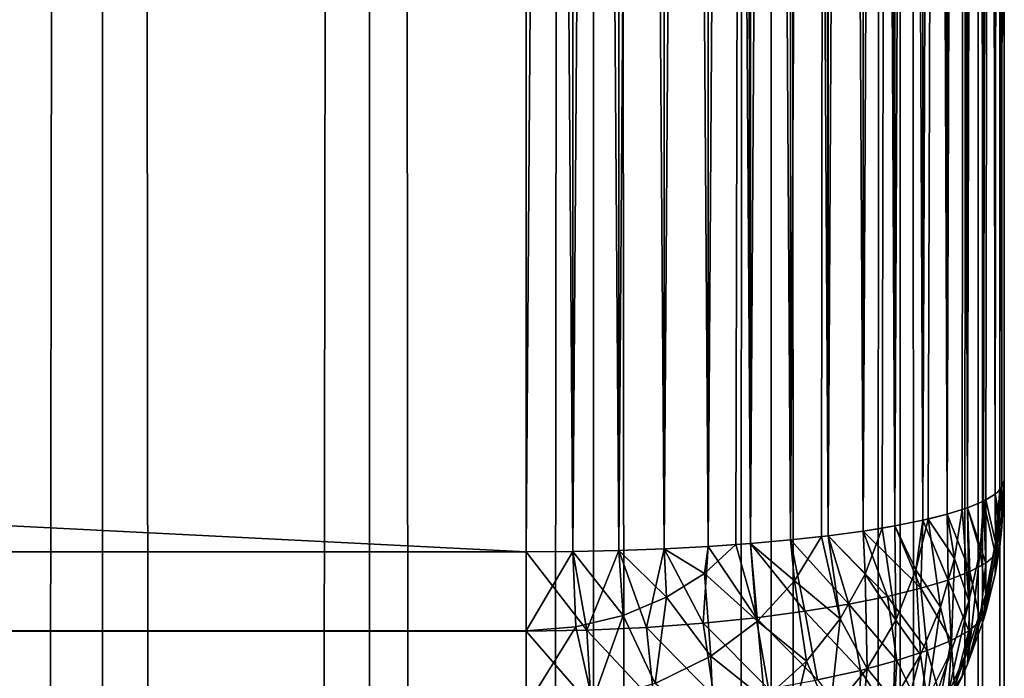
# Model space of a CAD drawing. Extents: x -265 to 265, y 0 to 1027.
# Tile 355 of 396: x 260.88 to 265, y 846.17 to 848.93. Entities that reach past the tile are written whole.
import ezdxf

# ---------------------------------------------------------------- set-up
doc = ezdxf.new("R2010")
doc.units = 0
doc.header["$LTSCALE"] = 65.185185
for name, color, linetype in [('247', 7, 'CONTINUOUS'), ('248', 7, 'CONTINUOUS'), ('27', 7, 'CONTINUOUS'), ('30', 7, 'CONTINUOUS'), ('31', 7, 'CONTINUOUS'), ('33', 7, 'CONTINUOUS'), ('34', 7, 'CONTINUOUS'), ('41', 7, 'CONTINUOUS'), ('43', 7, 'CONTINUOUS'), ('44', 7, 'CONTINUOUS'), ('45', 7, 'CONTINUOUS'), ('49', 7, 'CONTINUOUS')]:
    doc.layers.add(name, color=color, linetype=linetype)

msp = doc.modelspace()

# ---------------------------------------------------------------- linework, layer by layer
at = {"layer": '247', "color": 7, "linetype": 'CONTINUOUS'}
for points in [[(259.9468, 1, 11.2277), (261.2277, 1, 9.9468), (259.9468, 1019, 11.2277), (259.9468, 1, 11.2277)], [(259.9468, 1019, 11.2277), (261.2277, 1, 9.9468), (261.2277, 1019, 9.9468), (259.9468, 1019, 11.2277)], [(261.2277, 1, 9.9468), (262.3448, 1, 8.521), (261.2277, 1019, 9.9468), (261.2277, 1, 9.9468)], [(261.2277, 1019, 9.9468), (262.3448, 1, 8.521), (262.3448, 1019, 8.521), (261.2277, 1019, 9.9468)], [(262.3448, 1, 8.521), (263.2818, 1, 6.9708), (262.3448, 1019, 8.521), (262.3448, 1, 8.521)], [(262.3448, 1019, 8.521), (263.2818, 1, 6.9708), (263.2818, 1019, 6.9708), (262.3448, 1019, 8.521)], [(263.2818, 1, 6.9708), (264.0252, 1, 5.3191), (263.2818, 1019, 6.9708), (263.2818, 1, 6.9708)], [(263.2818, 1019, 6.9708), (264.0252, 1, 5.3191), (264.0252, 1019, 5.3191), (263.2818, 1019, 6.9708)], [(264.0252, 1, 5.3191), (264.5641, 1, 3.5897), (264.0252, 1019, 5.3191), (264.0252, 1, 5.3191)], [(264.0252, 1019, 5.3191), (264.5641, 1, 3.5897), (264.5641, 1019, 3.5897), (264.0252, 1019, 5.3191)], [(264.5641, 1, 3.5897), (264.8906, 1, 1.8081), (264.5641, 1019, 3.5897), (264.5641, 1, 3.5897)], [(264.5641, 1019, 3.5897), (264.8906, 1, 1.8081), (264.8906, 1019, 1.8081), (264.5641, 1019, 3.5897)], [(264.8906, 1, 1.8081), (265, 1), (264.8906, 1019, 1.8081), (264.8906, 1, 1.8081)], [(264.8906, 1019, 1.8081), (265, 1), (265, 1019), (264.8906, 1019, 1.8081)]]:
    msp.add_3dface(points, dxfattribs=at)
at = {"layer": '248', "color": 7, "linetype": 'CONTINUOUS'}
for points in [[(261.2277, 1, -9.9468), (259.9468, 1, -11.2277), (261.2277, 1019, -9.9468), (261.2277, 1, -9.9468)], [(261.2277, 1019, -9.9468), (259.9468, 1, -11.2277), (259.9468, 1019, -11.2277), (261.2277, 1019, -9.9468)], [(262.3448, 1, -8.521), (261.2277, 1, -9.9468), (262.3448, 1019, -8.521), (262.3448, 1, -8.521)], [(262.3448, 1019, -8.521), (261.2277, 1, -9.9468), (261.2277, 1019, -9.9468), (262.3448, 1019, -8.521)], [(263.2818, 1, -6.9708), (262.3448, 1, -8.521), (263.2818, 1019, -6.9708), (263.2818, 1, -6.9708)], [(263.2818, 1019, -6.9708), (262.3448, 1, -8.521), (262.3448, 1019, -8.521), (263.2818, 1019, -6.9708)], [(264.0252, 1, -5.3191), (263.2818, 1, -6.9708), (264.0252, 1019, -5.3191), (264.0252, 1, -5.3191)], [(264.0252, 1019, -5.3191), (263.2818, 1, -6.9708), (263.2818, 1019, -6.9708), (264.0252, 1019, -5.3191)], [(264.5641, 1, -3.5897), (264.0252, 1, -5.3191), (264.5641, 1019, -3.5897), (264.5641, 1, -3.5897)], [(264.5641, 1019, -3.5897), (264.0252, 1, -5.3191), (264.0252, 1019, -5.3191), (264.5641, 1019, -3.5897)], [(264.8906, 1, -1.8081), (264.5641, 1, -3.5897), (264.8906, 1019, -1.8081), (264.8906, 1, -1.8081)], [(264.8906, 1019, -1.8081), (264.5641, 1, -3.5897), (264.5641, 1019, -3.5897), (264.8906, 1019, -1.8081)], [(265, 1019), (265, 1), (264.8906, 1, -1.8081), (265, 1019)], [(265, 1019), (264.8906, 1, -1.8081), (264.8906, 1019, -1.8081), (265, 1019)]]:
    msp.add_3dface(points, dxfattribs=at)
at = {"layer": '27', "color": 7, "linetype": 'CONTINUOUS'}
for points in [[(265, 847, 17), (265, 873, 17), (265, 847, 23), (265, 847, 17)], [(265, 847, 23), (265, 873, 17), (265, 873, 23), (265, 847, 23)]]:
    msp.add_3dface(points, dxfattribs=at)
at = {"layer": '30', "color": 7, "linetype": 'CONTINUOUS'}
for points in [[(-263, 873.3, 15), (263, 873.3, 15), (-263, 846.7, 15), (-263, 873.3, 15)], [(-263, 846.7, 15), (263, 873.3, 15), (263, 846.7, 15), (-263, 846.7, 15)]]:
    msp.add_3dface(points, dxfattribs=at)
at = {"layer": '31', "color": 7, "linetype": 'CONTINUOUS'}
for points in [[(-263, 846.7, 15), (263, 846.7, 15), (263, 846.3703, 15.0323), (-263, 846.7, 15)], [(-263, 846.3683, 15.0327), (-263, 846.7, 15), (263, 846.3703, 15.0323), (-263, 846.3683, 15.0327)], [(263, 846.051, 15.1288), (-263, 846.3683, 15.0327), (263, 846.3703, 15.0323), (263, 846.051, 15.1288)], [(-263, 846.0491, 15.1295), (-263, 846.3683, 15.0327), (263, 846.051, 15.1288), (-263, 846.0491, 15.1295)]]:
    msp.add_3dface(points, dxfattribs=at)
at = {"layer": '33', "color": 7, "linetype": 'CONTINUOUS'}
for points in [[(-263, 846.7, 25), (-263, 846.3703, 24.9677), (263, 846.7, 25), (-263, 846.7, 25)], [(263, 846.7, 25), (-263, 846.3703, 24.9677), (263, 846.3683, 24.9673), (263, 846.7, 25)], [(-263, 846.3703, 24.9677), (-263, 846.051, 24.8712), (263, 846.3683, 24.9673), (-263, 846.3703, 24.9677)], [(263, 846.3683, 24.9673), (-263, 846.051, 24.8712), (263, 846.0491, 24.8705), (263, 846.3683, 24.9673)]]:
    msp.add_3dface(points, dxfattribs=at)
at = {"layer": '34', "color": 7, "linetype": 'CONTINUOUS'}
for points in [[(-263, 846.7, 25), (263, 846.7, 25), (-263, 873.3, 25), (-263, 846.7, 25)], [(-263, 873.3, 25), (263, 846.7, 25), (263, 873.3, 25), (-263, 873.3, 25)]]:
    msp.add_3dface(points, dxfattribs=at)
at = {"layer": '41', "color": 7, "linetype": 'CONTINUOUS'}
for points in [[(263, 873.3, 25), (263, 846.7, 25), (263.1945, 846.7014, 24.9905), (263, 873.3, 25)], [(263, 873.3, 25), (263.1945, 846.7014, 24.9905), (263.1945, 873.2986, 24.9905), (263, 873.3, 25)], [(263.1945, 846.7014, 24.9905), (263.3875, 846.7057, 24.9621), (263.1945, 873.2986, 24.9905), (263.1945, 846.7014, 24.9905)], [(263.1945, 873.2986, 24.9905), (263.3875, 846.7057, 24.9621), (263.3875, 873.2943, 24.9621), (263.1945, 873.2986, 24.9905)], [(263.3875, 846.7057, 24.9621), (263.5768, 846.7127, 24.915), (263.3875, 873.2943, 24.9621), (263.3875, 846.7057, 24.9621)], [(263.3875, 873.2943, 24.9621), (263.5768, 846.7127, 24.915), (263.5768, 873.2873, 24.915), (263.3875, 873.2943, 24.9621)], [(263.5768, 846.7127, 24.915), (263.7608, 846.7226, 24.8497), (263.5768, 873.2873, 24.915), (263.5768, 846.7127, 24.915)], [(263.5768, 873.2873, 24.915), (263.7608, 846.7226, 24.8497), (263.7608, 873.2774, 24.8497), (263.5768, 873.2873, 24.915)], [(263.7608, 846.7226, 24.8497), (263.9377, 846.735, 24.7666), (263.7608, 873.2774, 24.8497), (263.7608, 846.7226, 24.8497)], [(263.7608, 873.2774, 24.8497), (263.9377, 846.735, 24.7666), (263.8774, 873.2696, 24.7973), (263.7608, 873.2774, 24.8497)], [(263.8774, 873.2696, 24.7973), (263.9377, 846.735, 24.7666), (263.9377, 873.265, 24.7666), (263.8774, 873.2696, 24.7973)], [(263.9377, 846.735, 24.7666), (264.1058, 846.75, 24.6665), (263.9377, 873.265, 24.7666), (263.9377, 846.735, 24.7666)], [(263.9377, 873.265, 24.7666), (264.1058, 846.75, 24.6665), (264.1058, 873.25, 24.6665), (263.9377, 873.265, 24.7666)], [(264.1058, 846.75, 24.6665), (264.2635, 846.7675, 24.5503), (264.1058, 873.25, 24.6665), (264.1058, 846.75, 24.6665)], [(264.1058, 873.25, 24.6665), (264.2635, 846.7675, 24.5503), (264.2346, 873.236, 24.5734), (264.1058, 873.25, 24.6665)], [(264.2346, 873.236, 24.5734), (264.2635, 846.7675, 24.5503), (264.2635, 873.2325, 24.5503), (264.2346, 873.236, 24.5734)], [(264.2635, 846.7675, 24.5503), (264.4093, 846.7871, 24.4191), (264.2635, 873.2325, 24.5503), (264.2635, 846.7675, 24.5503)], [(264.2635, 873.2325, 24.5503), (264.4093, 846.7871, 24.4191), (264.4093, 873.2129, 24.4191), (264.2635, 873.2325, 24.5503)], [(264.4093, 846.7871, 24.4191), (264.5417, 846.8089, 24.274), (264.4093, 873.2129, 24.4191), (264.4093, 846.7871, 24.4191)], [(264.4093, 873.2129, 24.4191), (264.5417, 846.8089, 24.274), (264.4889, 873.2003, 24.3353), (264.4093, 873.2129, 24.4191)], [(264.4889, 873.2003, 24.3353), (264.5417, 846.8089, 24.274), (264.5417, 873.1911, 24.274), (264.4889, 873.2003, 24.3353)], [(264.5417, 846.8089, 24.274), (264.6594, 846.8325, 24.1164), (264.5417, 873.1911, 24.274), (264.5417, 846.8089, 24.274)], [(264.5417, 873.1911, 24.274), (264.6594, 846.8325, 24.1164), (264.6594, 873.1675, 24.1164), (264.5417, 873.1911, 24.274)], [(264.6594, 846.8325, 24.1164), (264.7611, 846.8578, 23.9478), (264.6594, 873.1675, 24.1164), (264.6594, 846.8325, 24.1164)], [(264.6594, 873.1675, 24.1164), (264.7611, 846.8578, 23.9478), (264.681, 873.1625, 24.0837), (264.6594, 873.1675, 24.1164)], [(264.681, 873.1625, 24.0837), (264.7611, 846.8578, 23.9478), (264.7611, 873.1422, 23.9478), (264.681, 873.1625, 24.0837)], [(264.7611, 846.8578, 23.9478), (264.8459, 846.8845, 23.7698), (264.7611, 873.1422, 23.9478), (264.7611, 846.8578, 23.9478)], [(264.7611, 873.1422, 23.9478), (264.8459, 846.8845, 23.7698), (264.8232, 873.1233, 23.8221), (264.7611, 873.1422, 23.9478)], [(264.8232, 873.1233, 23.8221), (264.8459, 846.8845, 23.7698), (264.8459, 873.1155, 23.7698), (264.8232, 873.1233, 23.8221)], [(264.8459, 846.8845, 23.7698), (264.9128, 846.9124, 23.5842), (264.8459, 873.1155, 23.7698), (264.8459, 846.8845, 23.7698)], [(264.8459, 873.1155, 23.7698), (264.9128, 846.9124, 23.5842), (264.9128, 873.0876, 23.5842), (264.8459, 873.1155, 23.7698)], [(264.9128, 846.9124, 23.5842), (264.9611, 846.9411, 23.3927), (264.9128, 873.0876, 23.5842), (264.9128, 846.9124, 23.5842)], [(264.9128, 873.0876, 23.5842), (264.9611, 846.9411, 23.3927), (264.9222, 873.0828, 23.5523), (264.9128, 873.0876, 23.5842)], [(264.9222, 873.0828, 23.5523), (264.9611, 846.9411, 23.3927), (264.9611, 873.0589, 23.3927), (264.9222, 873.0828, 23.5523)], [(264.9611, 846.9411, 23.3927), (264.9902, 846.9704, 23.1973), (264.9611, 873.0589, 23.3927), (264.9611, 846.9411, 23.3927)], [(264.9611, 873.0589, 23.3927), (264.9902, 846.9704, 23.1973), (264.9807, 873.0416, 23.2774), (264.9611, 873.0589, 23.3927)], [(264.9807, 873.0416, 23.2774), (264.9902, 846.9704, 23.1973), (264.9902, 873.0296, 23.1973), (264.9807, 873.0416, 23.2774)], [(265, 847, 23), (265, 873, 23), (264.9902, 873.0296, 23.1973), (265, 847, 23)], [(264.9902, 846.9704, 23.1973), (265, 847, 23), (264.9902, 873.0296, 23.1973), (264.9902, 846.9704, 23.1973)]]:
    msp.add_3dface(points, dxfattribs=at)
at = {"layer": '43', "color": 7, "linetype": 'CONTINUOUS'}
for points in [[(263, 846.7, 15), (263, 873.3, 15), (263.1945, 873.2986, 15.0095), (263, 846.7, 15)], [(263.1945, 846.7014, 15.0095), (263, 846.7, 15), (263.1945, 873.2986, 15.0095), (263.1945, 846.7014, 15.0095)], [(263.3875, 873.2943, 15.0379), (263.1945, 846.7014, 15.0095), (263.1945, 873.2986, 15.0095), (263.3875, 873.2943, 15.0379)], [(263.3875, 846.7057, 15.0379), (263.1945, 846.7014, 15.0095), (263.3875, 873.2943, 15.0379), (263.3875, 846.7057, 15.0379)], [(263.5768, 873.2873, 15.085), (263.3875, 846.7057, 15.0379), (263.3875, 873.2943, 15.0379), (263.5768, 873.2873, 15.085)], [(263.5768, 846.7127, 15.085), (263.3875, 846.7057, 15.0379), (263.5768, 873.2873, 15.085), (263.5768, 846.7127, 15.085)], [(263.7608, 873.2774, 15.1503), (263.5768, 846.7127, 15.085), (263.5768, 873.2873, 15.085), (263.7608, 873.2774, 15.1503)], [(263.7608, 846.7226, 15.1503), (263.5768, 846.7127, 15.085), (263.7608, 873.2774, 15.1503), (263.7608, 846.7226, 15.1503)], [(263.9377, 873.265, 15.2334), (263.7608, 846.7226, 15.1503), (263.7608, 873.2774, 15.1503), (263.9377, 873.265, 15.2334)], [(263.8774, 846.7304, 15.2027), (263.7608, 846.7226, 15.1503), (263.9377, 873.265, 15.2334), (263.8774, 846.7304, 15.2027)], [(263.9377, 846.735, 15.2334), (263.8774, 846.7304, 15.2027), (263.9377, 873.265, 15.2334), (263.9377, 846.735, 15.2334)], [(264.1058, 873.25, 15.3335), (263.9377, 846.735, 15.2334), (263.9377, 873.265, 15.2334), (264.1058, 873.25, 15.3335)], [(264.1058, 846.75, 15.3335), (263.9377, 846.735, 15.2334), (264.1058, 873.25, 15.3335), (264.1058, 846.75, 15.3335)], [(264.2635, 873.2325, 15.4497), (264.1058, 846.75, 15.3335), (264.1058, 873.25, 15.3335), (264.2635, 873.2325, 15.4497)], [(264.2346, 846.764, 15.4266), (264.1058, 846.75, 15.3335), (264.2635, 873.2325, 15.4497), (264.2346, 846.764, 15.4266)], [(264.2635, 846.7675, 15.4497), (264.2346, 846.764, 15.4266), (264.2635, 873.2325, 15.4497), (264.2635, 846.7675, 15.4497)], [(264.4093, 873.2129, 15.5809), (264.2635, 846.7675, 15.4497), (264.2635, 873.2325, 15.4497), (264.4093, 873.2129, 15.5809)], [(264.4093, 846.7871, 15.5809), (264.2635, 846.7675, 15.4497), (264.4093, 873.2129, 15.5809), (264.4093, 846.7871, 15.5809)], [(264.5417, 873.1911, 15.726), (264.4093, 846.7871, 15.5809), (264.4093, 873.2129, 15.5809), (264.5417, 873.1911, 15.726)], [(264.4889, 846.7997, 15.6647), (264.4093, 846.7871, 15.5809), (264.5417, 873.1911, 15.726), (264.4889, 846.7997, 15.6647)], [(264.5417, 846.8089, 15.726), (264.4889, 846.7997, 15.6647), (264.5417, 873.1911, 15.726), (264.5417, 846.8089, 15.726)], [(264.6594, 873.1675, 15.8836), (264.5417, 846.8089, 15.726), (264.5417, 873.1911, 15.726), (264.6594, 873.1675, 15.8836)], [(264.6594, 846.8325, 15.8836), (264.5417, 846.8089, 15.726), (264.6594, 873.1675, 15.8836), (264.6594, 846.8325, 15.8836)], [(264.7611, 873.1422, 16.0522), (264.6594, 846.8325, 15.8836), (264.6594, 873.1675, 15.8836), (264.7611, 873.1422, 16.0522)], [(264.681, 846.8375, 15.9163), (264.6594, 846.8325, 15.8836), (264.7611, 873.1422, 16.0522), (264.681, 846.8375, 15.9163)], [(264.7611, 846.8578, 16.0522), (264.681, 846.8375, 15.9163), (264.7611, 873.1422, 16.0522), (264.7611, 846.8578, 16.0522)], [(264.8459, 873.1155, 16.2302), (264.7611, 846.8578, 16.0522), (264.7611, 873.1422, 16.0522), (264.8459, 873.1155, 16.2302)], [(264.8232, 846.8767, 16.1779), (264.7611, 846.8578, 16.0522), (264.8459, 873.1155, 16.2302), (264.8232, 846.8767, 16.1779)], [(264.8459, 846.8845, 16.2302), (264.8232, 846.8767, 16.1779), (264.8459, 873.1155, 16.2302), (264.8459, 846.8845, 16.2302)], [(264.9128, 873.0876, 16.4158), (264.8459, 846.8845, 16.2302), (264.8459, 873.1155, 16.2302), (264.9128, 873.0876, 16.4158)], [(264.9128, 846.9124, 16.4158), (264.8459, 846.8845, 16.2302), (264.9128, 873.0876, 16.4158), (264.9128, 846.9124, 16.4158)], [(264.9611, 873.0589, 16.6073), (264.9128, 846.9124, 16.4158), (264.9128, 873.0876, 16.4158), (264.9611, 873.0589, 16.6073)], [(264.9222, 846.9172, 16.4477), (264.9128, 846.9124, 16.4158), (264.9611, 873.0589, 16.6073), (264.9222, 846.9172, 16.4477)], [(264.9611, 846.9411, 16.6073), (264.9222, 846.9172, 16.4477), (264.9611, 873.0589, 16.6073), (264.9611, 846.9411, 16.6073)], [(264.9902, 873.0296, 16.8027), (264.9611, 846.9411, 16.6073), (264.9611, 873.0589, 16.6073), (264.9902, 873.0296, 16.8027)], [(264.9807, 846.9584, 16.7226), (264.9611, 846.9411, 16.6073), (264.9902, 873.0296, 16.8027), (264.9807, 846.9584, 16.7226)], [(264.9902, 846.9704, 16.8027), (264.9807, 846.9584, 16.7226), (264.9902, 873.0296, 16.8027), (264.9902, 846.9704, 16.8027)], [(265, 873, 17), (264.9902, 846.9704, 16.8027), (264.9902, 873.0296, 16.8027), (265, 873, 17)], [(265, 873, 17), (265, 847, 17), (264.9902, 846.9704, 16.8027), (265, 873, 17)]]:
    msp.add_3dface(points, dxfattribs=at)
at = {"layer": '44', "color": 7, "linetype": 'CONTINUOUS'}
for points in [[(265, 847, 17), (265, 847, 23), (264.9902, 846.8027, 23.0296), (265, 847, 17)], [(264.9902, 846.8027, 16.9704), (265, 847, 17), (264.9902, 846.8027, 23.0296), (264.9902, 846.8027, 16.9704)], [(264.9611, 846.6073, 16.9411), (264.9902, 846.8027, 16.9704), (264.9611, 846.6073, 23.0589), (264.9611, 846.6073, 16.9411)], [(264.9611, 846.6073, 23.0589), (264.9902, 846.8027, 16.9704), (264.9807, 846.7226, 23.0416), (264.9611, 846.6073, 23.0589)], [(264.9807, 846.7226, 23.0416), (264.9902, 846.8027, 16.9704), (264.9902, 846.8027, 23.0296), (264.9807, 846.7226, 23.0416)], [(264.9128, 846.4158, 16.9124), (264.9611, 846.6073, 16.9411), (264.9128, 846.4158, 23.0876), (264.9128, 846.4158, 16.9124)], [(264.9128, 846.4158, 23.0876), (264.9611, 846.6073, 16.9411), (264.9222, 846.4477, 23.0828), (264.9128, 846.4158, 23.0876)], [(264.9222, 846.4477, 23.0828), (264.9611, 846.6073, 16.9411), (264.9611, 846.6073, 23.0589), (264.9222, 846.4477, 23.0828)], [(264.8459, 846.2302, 16.8845), (264.9128, 846.4158, 16.9124), (264.8459, 846.2302, 23.1155), (264.8459, 846.2302, 16.8845)], [(264.8459, 846.2302, 23.1155), (264.9128, 846.4158, 16.9124), (264.9128, 846.4158, 23.0876), (264.8459, 846.2302, 23.1155)], [(264.7611, 846.0522, 16.8578), (264.8459, 846.2302, 16.8845), (264.7611, 846.0522, 23.1422), (264.7611, 846.0522, 16.8578)], [(264.7611, 846.0522, 23.1422), (264.8459, 846.2302, 16.8845), (264.8232, 846.1779, 23.1233), (264.7611, 846.0522, 23.1422)], [(264.8232, 846.1779, 23.1233), (264.8459, 846.2302, 16.8845), (264.8459, 846.2302, 23.1155), (264.8232, 846.1779, 23.1233)]]:
    msp.add_3dface(points, dxfattribs=at)
at = {"layer": '45', "color": 7, "linetype": 'CONTINUOUS'}
for points in [[(264.9902, 846.9704, 16.8027), (265, 847, 17), (264.9902, 846.8027, 16.9704), (264.9902, 846.9704, 16.8027)], [(264.9807, 846.9584, 16.7226), (264.9902, 846.9704, 16.8027), (264.9611, 846.6073, 16.9411), (264.9807, 846.9584, 16.7226)], [(264.9902, 846.9704, 16.8027), (264.9902, 846.8027, 16.9704), (264.9611, 846.6073, 16.9411), (264.9902, 846.9704, 16.8027)], [(264.9611, 846.9411, 16.6073), (264.9807, 846.9584, 16.7226), (264.9637, 846.7401, 16.6881), (264.9611, 846.9411, 16.6073)], [(264.9807, 846.9584, 16.7226), (264.9611, 846.6073, 16.9411), (264.9637, 846.7401, 16.6881), (264.9807, 846.9584, 16.7226)], [(264.8459, 846.8845, 16.2302), (264.9128, 846.9124, 16.4158), (264.8992, 846.7046, 16.4094), (264.8459, 846.8845, 16.2302)], [(264.9128, 846.9124, 16.4158), (264.9222, 846.9172, 16.4477), (264.8992, 846.7046, 16.4094), (264.9128, 846.9124, 16.4158)], [(264.9222, 846.9172, 16.4477), (264.9222, 846.5236, 16.6529), (264.8992, 846.7046, 16.4094), (264.9222, 846.9172, 16.4477)], [(264.9222, 846.9172, 16.4477), (264.9611, 846.9411, 16.6073), (264.9637, 846.7401, 16.6881), (264.9222, 846.9172, 16.4477)], [(264.9222, 846.9172, 16.4477), (264.9637, 846.7401, 16.6881), (264.9222, 846.5236, 16.6529), (264.9222, 846.9172, 16.4477)], [(264.7611, 846.8578, 16.0522), (264.8232, 846.8767, 16.1779), (264.7915, 846.6723, 16.1341), (264.7611, 846.8578, 16.0522)], [(264.8232, 846.8767, 16.1779), (264.8512, 846.4931, 16.3695), (264.7915, 846.6723, 16.1341), (264.8232, 846.8767, 16.1779)], [(264.8232, 846.8767, 16.1779), (264.8459, 846.8845, 16.2302), (264.8512, 846.4931, 16.3695), (264.8232, 846.8767, 16.1779)], [(264.8459, 846.8845, 16.2302), (264.8992, 846.7046, 16.4094), (264.8512, 846.4931, 16.3695), (264.8459, 846.8845, 16.2302)], [(264.5417, 846.8089, 15.726), (264.6594, 846.8325, 15.8836), (264.63, 846.6247, 15.8604), (264.5417, 846.8089, 15.726)], [(264.6594, 846.8325, 15.8836), (264.681, 846.8375, 15.9163), (264.63, 846.6247, 15.8604), (264.6594, 846.8325, 15.8836)], [(264.681, 846.8375, 15.9163), (264.7337, 846.4692, 16.0879), (264.63, 846.6247, 15.8604), (264.681, 846.8375, 15.9163)], [(264.681, 846.8375, 15.9163), (264.7611, 846.8578, 16.0522), (264.7915, 846.6723, 16.1341), (264.681, 846.8375, 15.9163)], [(264.681, 846.8375, 15.9163), (264.7915, 846.6723, 16.1341), (264.7337, 846.4692, 16.0879), (264.681, 846.8375, 15.9163)], [(264.2635, 846.7675, 15.4497), (264.4093, 846.7871, 15.5809), (264.4184, 846.6064, 15.603), (264.2635, 846.7675, 15.4497)], [(264.4093, 846.7871, 15.5809), (264.4889, 846.7997, 15.6647), (264.4184, 846.6064, 15.603), (264.4093, 846.7871, 15.5809)], [(264.4889, 846.7997, 15.6647), (264.5456, 846.4147, 15.8016), (264.4184, 846.6064, 15.603), (264.4889, 846.7997, 15.6647)], [(264.4889, 846.7997, 15.6647), (264.5417, 846.8089, 15.726), (264.5456, 846.4147, 15.8016), (264.4889, 846.7997, 15.6647)], [(264.5417, 846.8089, 15.726), (264.63, 846.6247, 15.8604), (264.5456, 846.4147, 15.8016), (264.5417, 846.8089, 15.726)], [(263.9377, 846.735, 15.2334), (264.1058, 846.75, 15.3335), (264.1224, 846.5791, 15.3549), (263.9377, 846.735, 15.2334)], [(264.1058, 846.75, 15.3335), (264.2346, 846.764, 15.4266), (264.1224, 846.5791, 15.3549), (264.1058, 846.75, 15.3335)], [(264.2346, 846.764, 15.4266), (264.3134, 846.4194, 15.5395), (264.1224, 846.5791, 15.3549), (264.2346, 846.764, 15.4266)], [(264.2346, 846.764, 15.4266), (264.2635, 846.7675, 15.4497), (264.3134, 846.4194, 15.5395), (264.2346, 846.764, 15.4266)], [(264.2635, 846.7675, 15.4497), (264.4184, 846.6064, 15.603), (264.3134, 846.4194, 15.5395), (264.2635, 846.7675, 15.4497)], [(263.1945, 846.7014, 15.0095), (263.3875, 846.7057, 15.0379), (263.4057, 846.4344, 15.0638), (263.1945, 846.7014, 15.0095)], [(263.3875, 846.7057, 15.0379), (263.5768, 846.7127, 15.085), (263.5873, 846.5104, 15.1007), (263.3875, 846.7057, 15.0379)], [(263.3875, 846.7057, 15.0379), (263.5873, 846.5104, 15.1007), (263.4057, 846.4344, 15.0638), (263.3875, 846.7057, 15.0379)], [(263.5768, 846.7127, 15.085), (263.7608, 846.7226, 15.1503), (263.746, 846.6101, 15.1482), (263.5768, 846.7127, 15.085)], [(263.5768, 846.7127, 15.085), (263.746, 846.6101, 15.1482), (263.5873, 846.5104, 15.1007), (263.5768, 846.7127, 15.085)], [(263.7608, 846.7226, 15.1503), (263.8774, 846.7304, 15.2027), (263.746, 846.6101, 15.1482), (263.7608, 846.7226, 15.1503)], [(263.8774, 846.7304, 15.2027), (263.9678, 846.4095, 15.2855), (263.746, 846.6101, 15.1482), (263.8774, 846.7304, 15.2027)], [(263.8774, 846.7304, 15.2027), (263.9377, 846.735, 15.2334), (263.9678, 846.4095, 15.2855), (263.8774, 846.7304, 15.2027)], [(263.9377, 846.735, 15.2334), (264.1224, 846.5791, 15.3549), (263.9678, 846.4095, 15.2855), (263.9377, 846.735, 15.2334)], [(264.8992, 846.7046, 16.4094), (264.8561, 846.3113, 16.6175), (264.8512, 846.4931, 16.3695), (264.8992, 846.7046, 16.4094)], [(264.9222, 846.5236, 16.6529), (264.8561, 846.3113, 16.6175), (264.8992, 846.7046, 16.4094), (264.9222, 846.5236, 16.6529)], [(264.9611, 846.6073, 16.9411), (264.9128, 846.4158, 16.9124), (264.9637, 846.7401, 16.6881), (264.9611, 846.6073, 16.9411)], [(264.9637, 846.7401, 16.6881), (264.9128, 846.4158, 16.9124), (264.9222, 846.5236, 16.6529), (264.9637, 846.7401, 16.6881)], [(263, 846.3703, 15.0323), (263, 846.7, 15), (263.1945, 846.7014, 15.0095), (263, 846.3703, 15.0323)], [(263, 846.3703, 15.0323), (263.1945, 846.7014, 15.0095), (263.2074, 846.3866, 15.0403), (263, 846.3703, 15.0323)], [(263.1945, 846.7014, 15.0095), (263.4057, 846.4344, 15.0638), (263.2074, 846.3866, 15.0403), (263.1945, 846.7014, 15.0095)], [(264.7915, 846.6723, 16.1341), (264.7774, 846.2852, 16.3285), (264.7337, 846.4692, 16.0879), (264.7915, 846.6723, 16.1341)], [(264.8512, 846.4931, 16.3695), (264.7774, 846.2852, 16.3285), (264.7915, 846.6723, 16.1341), (264.8512, 846.4931, 16.3695)], [(264.63, 846.6247, 15.8604), (264.6488, 846.2696, 16.04), (264.5456, 846.4147, 15.8016), (264.63, 846.6247, 15.8604)], [(264.7337, 846.4692, 16.0879), (264.6488, 846.2696, 16.04), (264.63, 846.6247, 15.8604), (264.7337, 846.4692, 16.0879)], [(263.746, 846.6101, 15.1482), (263.772, 846.263, 15.2231), (263.5873, 846.5104, 15.1007), (263.746, 846.6101, 15.1482)], [(263.9678, 846.4095, 15.2855), (263.772, 846.263, 15.2231), (263.746, 846.6101, 15.1482), (263.9678, 846.4095, 15.2855)], [(264.1224, 846.5791, 15.3549), (264.1729, 846.2431, 15.4766), (263.9678, 846.4095, 15.2855), (264.1224, 846.5791, 15.3549)], [(264.3134, 846.4194, 15.5395), (264.1729, 846.2431, 15.4766), (264.1224, 846.5791, 15.3549), (264.3134, 846.4194, 15.5395)], [(264.4184, 846.6064, 15.603), (264.4259, 846.2118, 15.7414), (264.3134, 846.4194, 15.5395), (264.4184, 846.6064, 15.603)], [(264.5456, 846.4147, 15.8016), (264.4259, 846.2118, 15.7414), (264.4184, 846.6064, 15.603), (264.5456, 846.4147, 15.8016)], [(263.5873, 846.5104, 15.1007), (263.539, 846.1489, 15.173), (263.4057, 846.4344, 15.0638), (263.5873, 846.5104, 15.1007)], [(263.772, 846.263, 15.2231), (263.539, 846.1489, 15.173), (263.5873, 846.5104, 15.1007), (263.772, 846.263, 15.2231)], [(264.9128, 846.4158, 16.9124), (264.8459, 846.2302, 16.8845), (264.9222, 846.5236, 16.6529), (264.9128, 846.4158, 16.9124)], [(264.9222, 846.5236, 16.6529), (264.8459, 846.2302, 16.8845), (264.8561, 846.3113, 16.6175), (264.9222, 846.5236, 16.6529)], [(264.7337, 846.4692, 16.0879), (264.6775, 846.0836, 16.2868), (264.6488, 846.2696, 16.04), (264.7337, 846.4692, 16.0879)], [(264.7774, 846.2852, 16.3285), (264.6775, 846.0836, 16.2868), (264.7337, 846.4692, 16.0879), (264.7774, 846.2852, 16.3285)], [(264.8561, 846.3113, 16.6175), (264.7653, 846.1059, 16.5823), (264.8512, 846.4931, 16.3695), (264.8561, 846.3113, 16.6175)], [(264.8512, 846.4931, 16.3695), (264.7653, 846.1059, 16.5823), (264.7774, 846.2852, 16.3285), (264.8512, 846.4931, 16.3695)], [(263.4057, 846.4344, 15.0638), (263.2774, 846.076, 15.1402), (263.2074, 846.3866, 15.0403), (263.4057, 846.4344, 15.0638)], [(263.539, 846.1489, 15.173), (263.2774, 846.076, 15.1402), (263.4057, 846.4344, 15.0638), (263.539, 846.1489, 15.173)], [(264.3134, 846.4194, 15.5395), (264.2695, 846.0214, 15.6816), (264.1729, 846.2431, 15.4766), (264.3134, 846.4194, 15.5395)], [(264.4259, 846.2118, 15.7414), (264.2695, 846.0214, 15.6816), (264.3134, 846.4194, 15.5395), (264.4259, 846.2118, 15.7414)], [(264.5456, 846.4147, 15.8016), (264.5358, 846.077, 15.9912), (264.4259, 846.2118, 15.7414), (264.5456, 846.4147, 15.8016)], [(264.6488, 846.2696, 16.04), (264.5358, 846.077, 15.9912), (264.5456, 846.4147, 15.8016), (264.6488, 846.2696, 16.04)], [(263, 846.051, 15.1288), (263, 846.3703, 15.0323), (263.2074, 846.3866, 15.0403), (263, 846.051, 15.1288)], [(263.2774, 846.076, 15.1402), (263, 846.051, 15.1288), (263.2074, 846.3866, 15.0403), (263.2774, 846.076, 15.1402)], [(263.9678, 846.4095, 15.2855), (263.9962, 846.0837, 15.417), (263.772, 846.263, 15.2231), (263.9678, 846.4095, 15.2855)], [(264.1729, 846.2431, 15.4766), (263.9962, 846.0837, 15.417), (263.9678, 846.4095, 15.2855), (264.1729, 846.2431, 15.4766)], [(264.8459, 846.2302, 16.8845), (264.7611, 846.0522, 16.8578), (264.8561, 846.3113, 16.6175), (264.8459, 846.2302, 16.8845)], [(264.8561, 846.3113, 16.6175), (264.7611, 846.0522, 16.8578), (264.7653, 846.1059, 16.5823), (264.8561, 846.3113, 16.6175)], [(263.772, 846.263, 15.2231), (263.7849, 845.9484, 15.3642), (263.539, 846.1489, 15.173), (263.772, 846.263, 15.2231)], [(263.9962, 846.0837, 15.417), (263.7849, 845.9484, 15.3642), (263.772, 846.263, 15.2231), (263.9962, 846.0837, 15.417)], [(264.6488, 846.2696, 16.04), (264.551, 845.8916, 16.245), (264.5358, 846.077, 15.9912), (264.6488, 846.2696, 16.04)], [(264.6775, 846.0836, 16.2868), (264.551, 845.8916, 16.245), (264.6488, 846.2696, 16.04), (264.6775, 846.0836, 16.2868)], [(264.7653, 846.1059, 16.5823), (264.6503, 845.9101, 16.5475), (264.7774, 846.2852, 16.3285), (264.7653, 846.1059, 16.5823)], [(264.7774, 846.2852, 16.3285), (264.6503, 845.9101, 16.5475), (264.6775, 846.0836, 16.2868), (264.7774, 846.2852, 16.3285)], [(264.1729, 846.2431, 15.4766), (264.0759, 845.8498, 15.6245), (263.9962, 846.0837, 15.417), (264.1729, 846.2431, 15.4766)], [(264.2695, 846.0214, 15.6816), (264.0759, 845.8498, 15.6245), (264.1729, 846.2431, 15.4766), (264.2695, 846.0214, 15.6816)], [(264.4259, 846.2118, 15.7414), (264.3939, 845.895, 15.9424), (264.2695, 846.0214, 15.6816), (264.4259, 846.2118, 15.7414)], [(264.5358, 846.077, 15.9912), (264.3939, 845.895, 15.9424), (264.4259, 846.2118, 15.7414), (264.5358, 846.077, 15.9912)]]:
    msp.add_3dface(points, dxfattribs=at)
at = {"layer": '49', "color": 7, "linetype": 'CONTINUOUS'}
for points in [[(264.9902, 846.8027, 23.0296), (265, 847, 23), (264.9902, 846.9704, 23.1973), (264.9902, 846.8027, 23.0296)], [(264.9902, 846.8027, 23.0296), (264.9902, 846.9704, 23.1973), (264.9611, 846.9411, 23.3927), (264.9902, 846.8027, 23.0296)], [(264.9128, 846.9124, 23.5842), (264.8459, 846.8845, 23.7698), (264.9222, 846.6529, 23.4764), (264.9128, 846.9124, 23.5842)], [(264.9611, 846.9411, 23.3927), (264.9128, 846.9124, 23.5842), (264.9637, 846.6881, 23.2599), (264.9611, 846.9411, 23.3927)], [(264.9637, 846.6881, 23.2599), (264.9128, 846.9124, 23.5842), (264.9222, 846.6529, 23.4764), (264.9637, 846.6881, 23.2599)], [(264.9807, 846.7226, 23.0416), (264.9902, 846.8027, 23.0296), (264.9611, 846.9411, 23.3927), (264.9807, 846.7226, 23.0416)], [(264.9807, 846.7226, 23.0416), (264.9611, 846.9411, 23.3927), (264.9637, 846.6881, 23.2599), (264.9807, 846.7226, 23.0416)], [(264.8459, 846.8845, 23.7698), (264.7611, 846.8578, 23.9478), (264.8561, 846.6175, 23.6887), (264.8459, 846.8845, 23.7698)], [(264.9222, 846.6529, 23.4764), (264.8459, 846.8845, 23.7698), (264.8561, 846.6175, 23.6887), (264.9222, 846.6529, 23.4764)], [(264.6594, 846.8325, 24.1164), (264.5417, 846.8089, 24.274), (264.6503, 846.5475, 24.0899), (264.6594, 846.8325, 24.1164)], [(264.7653, 846.5823, 23.8941), (264.6594, 846.8325, 24.1164), (264.6503, 846.5475, 24.0899), (264.7653, 846.5823, 23.8941)], [(264.7611, 846.8578, 23.9478), (264.6594, 846.8325, 24.1164), (264.7653, 846.5823, 23.8941), (264.7611, 846.8578, 23.9478)], [(264.8561, 846.6175, 23.6887), (264.7611, 846.8578, 23.9478), (264.7653, 846.5823, 23.8941), (264.8561, 846.6175, 23.6887)], [(264.4093, 846.7871, 24.4191), (264.2635, 846.7675, 24.5503), (264.5116, 846.5138, 24.2734), (264.4093, 846.7871, 24.4191)], [(264.5417, 846.8089, 24.274), (264.4093, 846.7871, 24.4191), (264.6503, 846.5475, 24.0899), (264.5417, 846.8089, 24.274)], [(264.6503, 846.5475, 24.0899), (264.4093, 846.7871, 24.4191), (264.5116, 846.5138, 24.2734), (264.6503, 846.5475, 24.0899)], [(264.1058, 846.75, 24.6665), (263.9377, 846.735, 24.7666), (264.1661, 846.4513, 24.592), (264.1058, 846.75, 24.6665)], [(264.2635, 846.7675, 24.5503), (264.1058, 846.75, 24.6665), (264.3498, 846.4815, 24.4418), (264.2635, 846.7675, 24.5503)], [(264.3498, 846.4815, 24.4418), (264.1058, 846.75, 24.6665), (264.1661, 846.4513, 24.592), (264.3498, 846.4815, 24.4418)], [(264.5116, 846.5138, 24.2734), (264.2635, 846.7675, 24.5503), (264.3498, 846.4815, 24.4418), (264.5116, 846.5138, 24.2734)], [(263.3875, 846.7057, 24.9621), (263.1945, 846.7014, 24.9905), (263.2541, 846.3722, 24.9512), (263.3875, 846.7057, 24.9621)], [(263.5024, 846.3834, 24.9034), (263.3875, 846.7057, 24.9621), (263.2541, 846.3722, 24.9512), (263.5024, 846.3834, 24.9034)], [(263.5768, 846.7127, 24.915), (263.3875, 846.7057, 24.9621), (263.5024, 846.3834, 24.9034), (263.5768, 846.7127, 24.915)], [(263.7398, 846.4012, 24.8259), (263.5768, 846.7127, 24.915), (263.5024, 846.3834, 24.9034), (263.7398, 846.4012, 24.8259)], [(263.7608, 846.7226, 24.8497), (263.5768, 846.7127, 24.915), (263.7398, 846.4012, 24.8259), (263.7608, 846.7226, 24.8497)], [(263.962, 846.4242, 24.7211), (263.7608, 846.7226, 24.8497), (263.7398, 846.4012, 24.8259), (263.962, 846.4242, 24.7211)], [(263.9377, 846.735, 24.7666), (263.7608, 846.7226, 24.8497), (263.962, 846.4242, 24.7211), (263.9377, 846.735, 24.7666)], [(264.1661, 846.4513, 24.592), (263.9377, 846.735, 24.7666), (263.962, 846.4242, 24.7211), (264.1661, 846.4513, 24.592)], [(264.9611, 846.6073, 23.0589), (264.9807, 846.7226, 23.0416), (264.9637, 846.6881, 23.2599), (264.9611, 846.6073, 23.0589)], [(263.1945, 846.7014, 24.9905), (263, 846.7, 25), (263.2541, 846.3722, 24.9512), (263.1945, 846.7014, 24.9905)], [(263, 846.7, 25), (263, 846.3683, 24.9673), (263.2541, 846.3722, 24.9512), (263, 846.7, 25)], [(264.9222, 846.4477, 23.0828), (264.9611, 846.6073, 23.0589), (264.9637, 846.6881, 23.2599), (264.9222, 846.4477, 23.0828)], [(264.9222, 846.4477, 23.0828), (264.9637, 846.6881, 23.2599), (264.9222, 846.6529, 23.4764), (264.9222, 846.4477, 23.0828)], [(264.9222, 846.6529, 23.4764), (264.8561, 846.6175, 23.6887), (264.8992, 846.4094, 23.2954), (264.9222, 846.6529, 23.4764)], [(264.9222, 846.4477, 23.0828), (264.9222, 846.6529, 23.4764), (264.8992, 846.4094, 23.2954), (264.9222, 846.4477, 23.0828)], [(264.7653, 846.5823, 23.8941), (264.6503, 846.5475, 24.0899), (264.7774, 846.3285, 23.7148), (264.7653, 846.5823, 23.8941)], [(264.8561, 846.6175, 23.6887), (264.7653, 846.5823, 23.8941), (264.8512, 846.3695, 23.5069), (264.8561, 846.6175, 23.6887)], [(264.8512, 846.3695, 23.5069), (264.7653, 846.5823, 23.8941), (264.7774, 846.3285, 23.7148), (264.8512, 846.3695, 23.5069)], [(264.8992, 846.4094, 23.2954), (264.8561, 846.6175, 23.6887), (264.8512, 846.3695, 23.5069), (264.8992, 846.4094, 23.2954)], [(264.6503, 846.5475, 24.0899), (264.5116, 846.5138, 24.2734), (264.6775, 846.2868, 23.9164), (264.6503, 846.5475, 24.0899)], [(264.7774, 846.3285, 23.7148), (264.6503, 846.5475, 24.0899), (264.6775, 846.2868, 23.9164), (264.7774, 846.3285, 23.7148)], [(264.5116, 846.5138, 24.2734), (264.3498, 846.4815, 24.4418), (264.551, 846.245, 24.1084), (264.5116, 846.5138, 24.2734)], [(264.6775, 846.2868, 23.9164), (264.5116, 846.5138, 24.2734), (264.551, 846.245, 24.1084), (264.6775, 846.2868, 23.9164)], [(264.3498, 846.4815, 24.4418), (264.1661, 846.4513, 24.592), (264.3978, 846.2037, 24.2877), (264.3498, 846.4815, 24.4418)], [(264.551, 846.245, 24.1084), (264.3498, 846.4815, 24.4418), (264.3978, 846.2037, 24.2877), (264.551, 846.245, 24.1084)], [(263.962, 846.4242, 24.7211), (263.7398, 846.4012, 24.8259), (264.0129, 846.1274, 24.5925), (263.962, 846.4242, 24.7211)], [(264.1661, 846.4513, 24.592), (263.962, 846.4242, 24.7211), (264.2181, 846.1641, 24.4504), (264.1661, 846.4513, 24.592)], [(264.2181, 846.1641, 24.4504), (263.962, 846.4242, 24.7211), (264.0129, 846.1274, 24.5925), (264.2181, 846.1641, 24.4504)], [(264.3978, 846.2037, 24.2877), (264.1661, 846.4513, 24.592), (264.2181, 846.1641, 24.4504), (264.3978, 846.2037, 24.2877)], [(264.8459, 846.2302, 23.1155), (264.9128, 846.4158, 23.0876), (264.8992, 846.4094, 23.2954), (264.8459, 846.2302, 23.1155)], [(264.9128, 846.4158, 23.0876), (264.9222, 846.4477, 23.0828), (264.8992, 846.4094, 23.2954), (264.9128, 846.4158, 23.0876)], [(263.2541, 846.3722, 24.9512), (263, 846.3683, 24.9673), (263.2717, 846.0547, 24.852), (263.2541, 846.3722, 24.9512)], [(263.5024, 846.3834, 24.9034), (263.2541, 846.3722, 24.9512), (263.5354, 846.0707, 24.7974), (263.5024, 846.3834, 24.9034)], [(263.5354, 846.0707, 24.7974), (263.2541, 846.3722, 24.9512), (263.2717, 846.0547, 24.852), (263.5354, 846.0707, 24.7974)], [(263.7398, 846.4012, 24.8259), (263.5024, 846.3834, 24.9034), (263.7842, 846.0956, 24.7096), (263.7398, 846.4012, 24.8259)], [(263.7842, 846.0956, 24.7096), (263.5024, 846.3834, 24.9034), (263.5354, 846.0707, 24.7974), (263.7842, 846.0956, 24.7096)], [(264.0129, 846.1274, 24.5925), (263.7398, 846.4012, 24.8259), (263.7842, 846.0956, 24.7096), (264.0129, 846.1274, 24.5925)], [(264.8459, 846.2302, 23.1155), (264.8992, 846.4094, 23.2954), (264.8512, 846.3695, 23.5069), (264.8459, 846.2302, 23.1155)], [(263, 846.3683, 24.9673), (263, 846.0491, 24.8705), (263.2717, 846.0547, 24.852), (263, 846.3683, 24.9673)], [(264.8512, 846.3695, 23.5069), (264.7774, 846.3285, 23.7148), (264.7915, 846.1341, 23.3277), (264.8512, 846.3695, 23.5069)], [(264.8232, 846.1779, 23.1233), (264.8512, 846.3695, 23.5069), (264.7915, 846.1341, 23.3277), (264.8232, 846.1779, 23.1233)], [(264.8232, 846.1779, 23.1233), (264.8459, 846.2302, 23.1155), (264.8512, 846.3695, 23.5069), (264.8232, 846.1779, 23.1233)], [(264.7774, 846.3285, 23.7148), (264.6775, 846.2868, 23.9164), (264.7337, 846.0879, 23.5308), (264.7774, 846.3285, 23.7148)], [(264.7915, 846.1341, 23.3277), (264.7774, 846.3285, 23.7148), (264.7337, 846.0879, 23.5308), (264.7915, 846.1341, 23.3277)], [(264.6775, 846.2868, 23.9164), (264.551, 846.245, 24.1084), (264.6488, 846.04, 23.7304), (264.6775, 846.2868, 23.9164)], [(264.7337, 846.0879, 23.5308), (264.6775, 846.2868, 23.9164), (264.6488, 846.04, 23.7304), (264.7337, 846.0879, 23.5308)], [(264.551, 846.245, 24.1084), (264.3978, 846.2037, 24.2877), (264.5358, 845.9912, 23.923), (264.551, 846.245, 24.1084)], [(264.6488, 846.04, 23.7304), (264.551, 846.245, 24.1084), (264.5358, 845.9912, 23.923), (264.6488, 846.04, 23.7304)], [(264.3978, 846.2037, 24.2877), (264.2181, 846.1641, 24.4504), (264.3939, 845.9424, 24.105), (264.3978, 846.2037, 24.2877)], [(264.5358, 845.9912, 23.923), (264.3978, 846.2037, 24.2877), (264.3939, 845.9424, 24.105), (264.5358, 845.9912, 23.923)], [(264.7611, 846.0522, 23.1422), (264.8232, 846.1779, 23.1233), (264.7915, 846.1341, 23.3277), (264.7611, 846.0522, 23.1422)]]:
    msp.add_3dface(points, dxfattribs=at)

doc.saveas('drawing.dxf')
